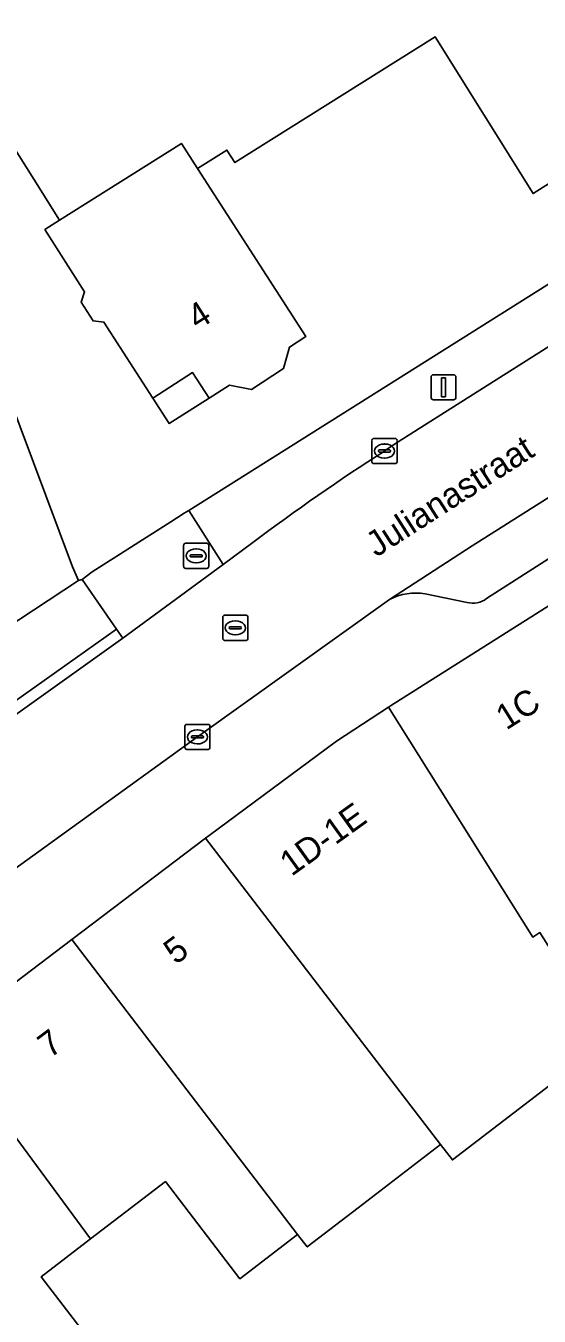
# Model space of a CAD drawing. Extents: x 160663 to 161506, y 382245 to 383291.
# Drawn here: x 160723.9 to 160744.3, y 383124 to 383175.5 of the extents above; entities that cross this region are included whole.
import ezdxf

# ---------------------------------------------------------------- set-up
doc = ezdxf.new("R2010")
doc.units = 0
for name, color, linetype in [('IMGEO_Erf', 7, 'Continuous'), ('IMGEO_Kolk', 7, 'Continuous'), ('IMGEO_Lichtmast', 7, 'Continuous'), ('IMGEO_Openbare_ruimte_label', 7, 'Continuous'), ('IMGEO_Pand', 7, 'Continuous'), ('IMGEO_Pand_nummerreeks', 7, 'Continuous'), ('IMGEO_Pand_overbouw', 7, 'Continuous'), ('IMGEO_Parkeervlak_open', 7, 'Continuous'), ('IMGEO_Rijbaan_lokaal_open', 7, 'Continuous'), ('IMGEO_Rioolput', 7, 'Continuous'), ('IMGEO_Voetpad_open', 7, 'Continuous')]:
    doc.layers.add(name, color=color, linetype=linetype)

msp = doc.modelspace()

# ---------------------------------------------------------------- linework, layer by layer
at = {"layer": 'IMGEO_Erf'}
for points in [[(160761.204, 383181.097), (160749.748, 383173.844), (160750.432, 383172.762), (160744.104, 383168.763), (160740.194, 383175.013), (160732.213, 383169.997), (160731.898, 383170.498), (160730.725, 383169.759), (160735.037, 383163.056), (160734.385, 383162.64), (160734.158, 383161.783), (160732.874, 383160.954), (160732.004, 383161.117), (160731.185, 383160.597), (160730.527, 383161.622), (160728.942, 383160.603), (160726.993, 383163.638), (160726.559, 383163.68), (160726.078, 383164.425), (160726.216, 383164.838), (160724.635, 383167.324), (160725.222, 383167.694), (160724.191, 383169.333), (160716.168, 383182.089)], [(160709.56, 383180.338), (160712.727, 383171.875), (160712.903, 383171.405), (160718.393, 383173.471), (160725.736, 383153.883), (160725.98, 383153.338), (160726.116, 383153.372), (160726.52, 383153.673), (160729.655, 383155.677), (160730.195, 383156.015), (160730.374, 383156.128), (160757.849, 383173.421), (160766.092, 383178.668)], [(160745.781, 383133.976), (160740.887, 383130.225), (160740.418, 383130.837), (160737.126, 383128.315), (160735.098, 383126.759), (160734.716, 383127.257), (160732.413, 383125.492), (160729.442, 383129.367), (160728.774, 383128.854), (160726.46, 383127.079), (160724.489, 383125.568), (160728.925, 383119.785)]]:
    msp.add_lwpolyline(points, dxfattribs=at)
at = {"layer": 'IMGEO_Kolk'}
for p, q in [((160737.754, 383158.995), (160738.606, 383158.995)), ((160737.679, 383158.069), (160737.679, 383158.921)), ((160737.938, 383158.489), (160737.938, 383158.501)), ((160737.981, 383158.538), (160738.379, 383158.538)), ((160738.167, 383158.775), (160738.192, 383158.775)), ((160738.422, 383158.501), (160738.422, 383158.489)), ((160738.68, 383158.921), (160738.68, 383158.069)), ((160738.606, 383157.995), (160737.754, 383157.995)), ((160738.376, 383158.452), (160737.978, 383158.452)), ((160738.19, 383158.215), (160738.165, 383158.215)), ((160730.218, 383146.67), (160730.218, 383147.522)), ((160730.293, 383147.596), (160731.145, 383147.596)), ((160730.706, 383147.376), (160730.731, 383147.376)), ((160731.219, 383147.522), (160731.219, 383146.67)), ((160730.477, 383147.09), (160730.477, 383147.102)), ((160730.915, 383147.053), (160730.517, 383147.053)), ((160730.52, 383147.139), (160730.918, 383147.139)), ((160730.729, 383146.816), (160730.704, 383146.816)), ((160730.961, 383147.102), (160730.961, 383147.09)), ((160731.145, 383146.596), (160730.293, 383146.596))]:
    msp.add_line(p, q, dxfattribs=at)
for points in [[(160737.754, 383158.995), (160738.606, 383158.995)], [(160737.679, 383158.069), (160737.679, 383158.921)], [(160738.68, 383158.921), (160738.68, 383158.069)], [(160738.606, 383157.995), (160737.754, 383157.995)], [(160730.218, 383146.67), (160730.218, 383147.522)], [(160730.293, 383147.596), (160731.145, 383147.596)], [(160731.219, 383147.522), (160731.219, 383146.67)], [(160731.145, 383146.596), (160730.293, 383146.596)]]:
    msp.add_lwpolyline(points, dxfattribs=at)
for centre, radius, start, end in [((160737.756, 383158.919), 0.0765, 91.552, 178.448), ((160737.756, 383158.919), 0.0765, 91.552, 178.448), ((160738.604, 383158.919), 0.0765, 1.552, 88.448), ((160738.604, 383158.919), 0.0765, 1.552, 88.448), ((160737.978, 383158.498), 0.0403, 85.8775, 175.7526), ((160737.975, 383158.488), 0.0366, 178.938, 274.7102), ((160738.379, 383158.495), 0.043, 264.8664, 352.4533), ((160738.383, 383158.5), 0.0386, 1.7309, 96.639), ((160737.756, 383158.071), 0.0765, 181.552, 268.448), ((160737.756, 383158.071), 0.0765, 181.552, 268.448), ((160738.604, 383158.071), 0.0765, 271.552, 358.448), ((160738.604, 383158.071), 0.0765, 271.552, 358.448), ((160730.295, 383147.52), 0.0765, 91.552, 178.448), ((160730.295, 383147.52), 0.0765, 91.552, 178.448), ((160731.143, 383147.52), 0.0765, 1.552, 88.448), ((160731.143, 383147.52), 0.0765, 1.552, 88.448), ((160730.295, 383146.672), 0.0765, 181.552, 268.448), ((160730.295, 383146.672), 0.0765, 181.552, 268.448), ((160730.517, 383147.099), 0.0403, 85.8775, 175.7526), ((160730.514, 383147.089), 0.0366, 178.938, 274.7102), ((160730.918, 383147.096), 0.043, 264.8664, 352.4533), ((160730.922, 383147.101), 0.0386, 1.7309, 96.639), ((160731.143, 383146.672), 0.0765, 271.552, 358.448), ((160731.143, 383146.672), 0.0765, 271.552, 358.448)]:
    msp.add_arc(centre, radius, start, end, dxfattribs=at)
for centre, major_axis, ratio, start_param, end_param in [((160738.166, 383158.495), (-0.387, 0.002), 0.722429, 4.712389, 7.853982), ((160738.191, 383158.495), (-0.39, 0.002), 0.717154, 1.570796, 4.712389), ((160730.705, 383147.096), (-0.387, 0.002), 0.722429, 4.712389, 7.853982), ((160730.73, 383147.096), (-0.39, 0.002), 0.717154, 1.570796, 4.712389)]:
    msp.add_ellipse(centre, major_axis=major_axis, ratio=ratio, start_param=start_param, end_param=end_param, dxfattribs=at)
at = {"layer": 'IMGEO_Lichtmast'}
for p, q in [((160740.036, 383160.637), (160740.036, 383161.437)), ((160740.036, 383161.437), (160740.036, 383160.637)), ((160740.136, 383161.537), (160740.926, 383161.537)), ((160740.926, 383161.537), (160740.136, 383161.537)), ((160741.026, 383161.437), (160741.026, 383160.637)), ((160741.026, 383160.637), (160741.026, 383161.437)), ((160740.926, 383160.537), (160740.136, 383160.537)), ((160740.136, 383160.537), (160740.926, 383160.537))]:
    msp.add_line(p, q, dxfattribs=at)
msp.add_lwpolyline([(160740.456, 383161.412), (160740.606, 383161.412), (160740.606, 383160.662), (160740.456, 383160.662), (160740.456, 383161.412)], dxfattribs=at)
for centre, start, end in [((160740.136, 383161.437), 90, 180), ((160740.136, 383161.437), 90, 180), ((160740.926, 383161.437), 0, 90), ((160740.926, 383161.437), 360, 90), ((160740.136, 383160.637), 180, 270), ((160740.136, 383160.637), 180, 270), ((160740.926, 383160.637), 270, 0), ((160740.926, 383160.637), 270, 0)]:
    msp.add_arc(centre, 0.1, start, end, dxfattribs=at)
at = {"layer": 'IMGEO_Pand'}
msp.add_lwpolyline([(160716.168, 383182.089), (160724.191, 383169.333), (160725.222, 383167.694), (160730.082, 383170.759), (160730.725, 383169.759), (160731.898, 383170.498), (160732.213, 383169.997), (160740.194, 383175.013), (160744.104, 383168.763), (160750.432, 383172.762), (160749.748, 383173.844), (160761.204, 383181.097)], dxfattribs=at)
for points in [[(160730.725, 383169.759), (160730.082, 383170.759), (160725.222, 383167.694), (160724.635, 383167.324), (160726.216, 383164.838), (160726.078, 383164.425), (160726.559, 383163.68), (160726.993, 383163.638), (160728.942, 383160.603), (160730.527, 383161.622), (160731.185, 383160.597), (160732.004, 383161.117), (160732.874, 383160.954), (160734.158, 383161.783), (160734.385, 383162.64), (160735.037, 383163.056)], [(160745.353, 383152.717), (160738.422, 383148.34), (160738.334, 383148.282), (160744.091, 383139.116), (160744.374, 383139.294), (160745.777, 383137.06), (160752.291, 383141.167), (160751.335, 383142.758)], [(160738.334, 383148.282), (160736.271, 383146.93), (160731.191, 383143.17), (160731.047, 383143.061), (160740.418, 383130.837), (160740.887, 383130.225), (160745.781, 383133.976), (160746.521, 383134.543), (160746.749, 383134.718), (160746.819, 383134.772), (160747.086, 383134.976), (160745.777, 383137.06), (160744.374, 383139.294), (160744.091, 383139.116)], [(160731.047, 383143.061), (160725.705, 383139.012), (160734.716, 383127.257), (160735.098, 383126.759), (160737.126, 383128.315), (160740.418, 383130.837)], [(160725.705, 383139.012), (160720.537, 383135.094), (160726.46, 383127.079), (160728.774, 383128.854), (160729.442, 383129.367), (160732.413, 383125.492), (160734.716, 383127.257)], [(160726.46, 383127.079), (160720.537, 383135.094), (160715.709, 383131.434), (160724.812, 383119.555), (160725.169, 383119.829), (160725.499, 383119.398), (160725.652, 383119.199), (160726.58, 383117.987), (160728.925, 383119.785), (160724.489, 383125.568)]]:
    msp.add_lwpolyline(points, close=True, dxfattribs=at)
at = {"layer": 'IMGEO_Pand_overbouw'}
msp.add_lwpolyline([(160730.527, 383161.622), (160728.942, 383160.603), (160729.595, 383159.587), (160731.185, 383160.597)], close=True, dxfattribs=at)
at = {"layer": 'IMGEO_Parkeervlak_open'}
for points in [[(160782.092, 383180.262), (160760.748, 383166.776), (160741.67, 383154.715), (160738.378, 383152.575)], [(160742.252, 383152.613), (160761.937, 383165.219), (160765.498, 383167.522), (160767.734, 383168.914), (160778.907, 383176.101), (160780.446, 383177.087)], [(160739.8, 383152.796), (160741.473, 383152.459)]]:
    msp.add_lwpolyline(points, dxfattribs=at)
for centre, radius, start, end in [((160739.406, 383150.649), 2.183, 79.5893, 118.0786), ((160741.705, 383153.334), 0.906, 255.1766, 307.1885)]:
    msp.add_arc(centre, radius, start, end, dxfattribs=at)
at = {"layer": 'IMGEO_Rijbaan_lokaal_open'}
for points in [[(160786.581, 383181.35), (160787.866, 383180.98), (160792.914, 383184.239), (160789.679, 383189.292), (160788.862, 383190.569), (160779.683, 383184.772), (160777.448, 383183.361), (160758.342, 383171.276), (160738.728, 383158.856), (160738.179, 383158.496)], [(160699.36, 383124.342), (160715.515, 383136.116), (160730.718, 383147.098), (160738.378, 383152.575), (160741.67, 383154.715), (160760.748, 383166.776), (160782.092, 383180.262)], [(160722.38, 383150.966), (160725.98, 383153.338), (160725.736, 383153.883), (160718.393, 383173.471)], [(160732.932, 383154.846), (160731.748, 383153.974), (160727.749, 383151.037), (160723.458, 383147.975), (160722.605, 383147.359), (160710.856, 383138.909), (160702.784, 383133.114), (160700.616, 383131.535), (160699.156, 383130.502), (160694.878, 383127.414), (160697.342, 383124.016)]]:
    msp.add_lwpolyline(points, dxfattribs=at)
msp.add_lwpolyline([(160723.368, 383148.463), (160727.493, 383151.392), (160726.116, 383153.372), (160725.98, 383153.338), (160722.38, 383150.966)], close=True, dxfattribs=at)
msp.add_arc((160785.359, 383085.076), 87.272, 122.72526, 126.92244, dxfattribs=at)
at = {"layer": 'IMGEO_Rioolput'}
for p, q in [((160730.17, 383153.888), (160730.17, 383154.74)), ((160730.245, 383154.814), (160731.097, 383154.814)), ((160730.658, 383154.594), (160730.683, 383154.594)), ((160731.171, 383154.74), (160731.171, 383153.888)), ((160730.429, 383154.308), (160730.429, 383154.32)), ((160730.867, 383154.271), (160730.469, 383154.271)), ((160730.472, 383154.357), (160730.87, 383154.357)), ((160730.681, 383154.034), (160730.656, 383154.034)), ((160730.913, 383154.32), (160730.913, 383154.308)), ((160731.097, 383153.814), (160730.245, 383153.814)), ((160731.73, 383151.019), (160731.73, 383151.871)), ((160731.805, 383151.945), (160732.657, 383151.945)), ((160732.731, 383151.871), (160732.731, 383151.019)), ((160731.989, 383151.439), (160731.989, 383151.451)), ((160732.427, 383151.402), (160732.029, 383151.402)), ((160732.032, 383151.488), (160732.43, 383151.488)), ((160732.218, 383151.725), (160732.243, 383151.725)), ((160732.473, 383151.451), (160732.473, 383151.439)), ((160732.657, 383150.945), (160731.805, 383150.945)), ((160732.241, 383151.165), (160732.216, 383151.165))]:
    msp.add_line(p, q, dxfattribs=at)
for points in [[(160730.17, 383153.888), (160730.17, 383154.74)], [(160730.245, 383154.814), (160731.097, 383154.814)], [(160731.171, 383154.74), (160731.171, 383153.888)], [(160731.097, 383153.814), (160730.245, 383153.814)], [(160731.73, 383151.019), (160731.73, 383151.871)], [(160731.805, 383151.945), (160732.657, 383151.945)], [(160732.731, 383151.871), (160732.731, 383151.019)], [(160732.657, 383150.945), (160731.805, 383150.945)]]:
    msp.add_lwpolyline(points, dxfattribs=at)
for centre, radius, start, end in [((160730.247, 383154.738), 0.0765, 91.552, 178.448), ((160730.247, 383154.738), 0.0765, 91.552, 178.448), ((160731.095, 383154.738), 0.0765, 1.552, 88.448), ((160731.095, 383154.738), 0.0765, 1.552, 88.448), ((160730.247, 383153.89), 0.0765, 181.552, 268.448), ((160730.247, 383153.89), 0.0765, 181.552, 268.448), ((160730.469, 383154.317), 0.0403, 85.8775, 175.7526), ((160730.466, 383154.307), 0.0366, 178.938, 274.7102), ((160730.87, 383154.314), 0.043, 264.8664, 352.4533), ((160730.874, 383154.319), 0.0386, 1.7309, 96.639), ((160731.095, 383153.89), 0.0765, 271.552, 358.448), ((160731.095, 383153.89), 0.0765, 271.552, 358.448), ((160731.807, 383151.869), 0.0765, 91.552, 178.448), ((160731.807, 383151.869), 0.0765, 91.552, 178.448), ((160732.655, 383151.869), 0.0765, 1.552, 88.448), ((160732.655, 383151.869), 0.0765, 1.552, 88.448), ((160732.029, 383151.448), 0.0403, 85.8775, 175.7526), ((160732.026, 383151.438), 0.0366, 178.938, 274.7102), ((160732.43, 383151.445), 0.043, 264.8664, 352.4533), ((160732.434, 383151.45), 0.0386, 1.7309, 96.639), ((160731.807, 383151.021), 0.0765, 181.552, 268.448), ((160731.807, 383151.021), 0.0765, 181.552, 268.448), ((160732.655, 383151.021), 0.0765, 271.552, 358.448), ((160732.655, 383151.021), 0.0765, 271.552, 358.448)]:
    msp.add_arc(centre, radius, start, end, dxfattribs=at)
for centre, major_axis, ratio, start_param, end_param in [((160730.657, 383154.314), (-0.387, 0.002), 0.722429, 4.712389, 7.853982), ((160730.682, 383154.314), (-0.39, 0.002), 0.717154, 1.570796, 4.712389), ((160732.217, 383151.445), (-0.387, 0.002), 0.722429, 4.712389, 7.853982), ((160732.242, 383151.445), (-0.39, 0.002), 0.717154, 1.570796, 4.712389)]:
    msp.add_ellipse(centre, major_axis=major_axis, ratio=ratio, start_param=start_param, end_param=end_param, dxfattribs=at)
at = {"layer": 'IMGEO_Voetpad_open'}
for points in [[(160788.862, 383190.569), (160787.728, 383192.359), (160772.211, 383182.539), (160769.35, 383180.762), (160769.404, 383180.67), (160766.522, 383178.802), (160766.151, 383178.573), (160766.092, 383178.668), (160757.849, 383173.421), (160730.374, 383156.128), (160731.748, 383153.974), (160732.932, 383154.846)], [(160738.179, 383158.496), (160738.728, 383158.856), (160758.342, 383171.276), (160777.448, 383183.361), (160779.683, 383184.772), (160788.862, 383190.569)], [(160710.755, 383127.679), (160715.709, 383131.434), (160720.537, 383135.094), (160725.705, 383139.012), (160731.047, 383143.061), (160731.191, 383143.17), (160736.271, 383146.93), (160738.334, 383148.282), (160738.422, 383148.34), (160745.353, 383152.717), (160746.249, 383153.224), (160752.316, 383157.114), (160763.077, 383164.013), (160762.613, 383164.709), (160762.384, 383164.542), (160761.937, 383165.219), (160742.252, 383152.613)], [(160738.378, 383152.575), (160730.718, 383147.098), (160715.515, 383136.116), (160699.36, 383124.342)], [(160741.473, 383152.459), (160739.8, 383152.796)]]:
    msp.add_lwpolyline(points, dxfattribs=at)
for points in [[(160727.749, 383151.037), (160731.748, 383153.974), (160730.374, 383156.128), (160730.195, 383156.015), (160729.655, 383155.677), (160726.52, 383153.673), (160726.116, 383153.372), (160727.493, 383151.392)], [(160723.368, 383148.463), (160723.194, 383148.339), (160723.458, 383147.975), (160727.749, 383151.037), (160727.493, 383151.392)]]:
    msp.add_lwpolyline(points, close=True, dxfattribs=at)
for centre, radius, start, end in [((160785.359, 383085.076), 87.272, 122.72526, 126.92244), ((160739.406, 383150.649), 2.183, 79.5893, 118.0786), ((160741.705, 383153.334), 0.906, 255.1766, 307.1885)]:
    msp.add_arc(centre, radius, start, end, dxfattribs=at)

# ---------------------------------------------------------------- texts
at = {"layer": 'IMGEO_Openbare_ruimte_label'}
msp.add_text('Julianastraat', height=1, rotation=32.6733, dxfattribs=at).set_placement((160737.853, 383154.24))
at = {"layer": 'IMGEO_Pand_nummerreeks'}
for s, rotation, p in [('4', 32.5154, (160730.73, 383163.298)), ('1C', 32.1086, (160743.034, 383147.345)), ('1D-1E', 35.6838, (160734.47, 383141.512)), ('5', 36.675, (160729.852, 383137.988)), ('7', 37.0245, (160724.839, 383134.257))]:
    msp.add_text(s, height=1, rotation=rotation, dxfattribs=at).set_placement(p)

doc.saveas('drawing.dxf')
